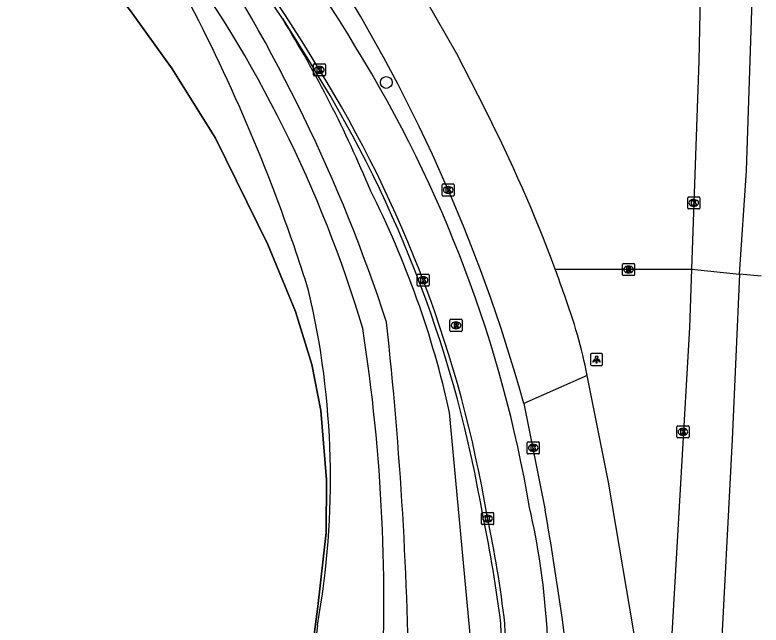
# Model space of a CAD drawing. Extents: x 160732 to 162105, y 387428 to 388479.
# Drawn here: x 162043.3 to 162105.1, y 388140.3 to 388190.9 of the extents above; entities that cross this region are included whole.
import ezdxf

# ---------------------------------------------------------------- set-up
doc = ezdxf.new("R2010")
doc.units = 0
for name, color, linetype in [('IMGEO_Berm_groen', 7, 'Continuous'), ('IMGEO_Boom', 7, 'Continuous'), ('IMGEO_Fietspad_gesloten', 7, 'Continuous'), ('IMGEO_Hek', 7, 'Continuous'), ('IMGEO_Kolk', 7, 'Continuous'), ('IMGEO_Lichtpunt', 7, 'Continuous'), ('IMGEO_Rijbaan_lokaal_open', 7, 'Continuous'), ('IMGEO_Rijbaan_regionaal_gesloten', 7, 'Continuous'), ('IMGEO_Rioolput', 7, 'Continuous'), ('IMGEO_Verkeerseiland_groen', 7, 'Continuous')]:
    doc.layers.add(name, color=color, linetype=linetype)

msp = doc.modelspace()

# ---------------------------------------------------------------- linework, layer by layer
at = {"layer": 'IMGEO_Berm_groen'}
for points in [[(162047.858, 388098.747), (162062.635, 388098.173), (162068.364, 388141.857), (162069.053, 388147.996), (162069.075, 388152.355), (162068.622, 388158.083), (162067.859, 388161.905), (162066.509, 388166.309), (162064.225, 388171.852), (162059.903, 388180.667), (162056.288, 388186.422), (162052.855, 388191.225), (162049.334, 388195.595), (162045.084, 388200.011), (162036.003, 388207.923), (162027.938, 388214.475), (162020.598, 388220.164), (162019.123, 388221.236)], [(162081.778, 388130.938), (162079.284, 388157.937)], [(162068.336, 388140.311), (162063.215, 388098.15), (162063.01, 388096.465), (162060.307, 388088.987)]]:
    msp.add_lwpolyline(points, dxfattribs=at)
for centre, radius, start, end in [((161946.857, 388124.036), 133.764, 18.01596, 33.77554), ((161972.163, 388135.1), 104.276, 16.59203, 36.34612), ((161928.38, 388124.296), 145.941, 18.96585, 28.7583), ((161980.678, 388138.212), 99.628, 22.4885, 31.70735), ((162003.105, 388141.135), 78.01, 12.43784, 26.80898), ((161929.23, 388124.608), 145.035, 17.42586, 18.95825), ((162000.916, 388152.419), 68.498, 349.8191, 13.18436), ((161752.139, 388130.272), 323.835, 0.59917, 6.22874), ((161926.051, 388142.254), 147.788, 356.58963, 8.8051)]:
    msp.add_arc(centre, radius, start, end, dxfattribs=at)
at = {"layer": 'IMGEO_Boom'}
msp.add_circle((162074.04, 388185.278), 0.489, dxfattribs=at)
at = {"layer": 'IMGEO_Fietspad_gesloten'}
for centre, radius, start, end in [((161971.866, 388129.203), 115.798, 30.61987, 51.32168), ((161980.841, 388132.169), 106.582, 9.65667, 31.70548), ((162024.655, 388136.066), 62.833, 4.24332, 12.85664), ((161949.543, 388131.159), 138.104, 359.38235, 3.96781)]:
    msp.add_arc(centre, radius, start, end, dxfattribs=at)
at = {"layer": 'IMGEO_Hek'}
for points in [[(162020.598, 388220.164), (162027.938, 388214.475), (162036.003, 388207.923), (162045.084, 388200.011), (162049.334, 388195.595), (162052.855, 388191.225), (162056.288, 388186.422), (162059.903, 388180.667), (162064.225, 388171.852)], [(162064.225, 388171.852), (162066.509, 388166.309), (162067.859, 388161.905), (162068.622, 388158.083), (162069.075, 388152.355), (162069.053, 388147.996), (162068.364, 388141.857), (162062.635, 388098.173)]]:
    msp.add_lwpolyline(points, dxfattribs=at)
at = {"layer": 'IMGEO_Kolk'}
for p, q in [((162068, 388185.898), (162068, 388186.75)), ((162068.075, 388186.824), (162068.927, 388186.824)), ((162068.488, 388186.604), (162068.513, 388186.604)), ((162069.001, 388186.75), (162069.001, 388185.898)), ((162068.927, 388185.824), (162068.075, 388185.824)), ((162068.511, 388186.044), (162068.486, 388186.044)), ((162078.669, 388175.943), (162078.669, 388176.795)), ((162078.744, 388176.869), (162079.596, 388176.869)), ((162079.157, 388176.649), (162079.182, 388176.649)), ((162079.67, 388176.795), (162079.67, 388175.943)), ((162079.596, 388175.869), (162078.744, 388175.869)), ((162079.18, 388176.089), (162079.155, 388176.089)), ((162099.092, 388175.796), (162099.944, 388175.796)), ((162099.017, 388174.87), (162099.017, 388175.722)), ((162099.505, 388175.576), (162099.53, 388175.576)), ((162100.018, 388175.722), (162100.018, 388174.87)), ((162099.944, 388174.796), (162099.092, 388174.796)), ((162099.528, 388175.016), (162099.503, 388175.016)), ((162076.594, 388168.468), (162076.594, 388169.32)), ((162076.669, 388169.394), (162077.521, 388169.394)), ((162077.082, 388169.174), (162077.107, 388169.174)), ((162077.595, 388169.32), (162077.595, 388168.468)), ((162077.521, 388168.394), (162076.669, 388168.394)), ((162077.105, 388168.614), (162077.08, 388168.614)), ((162098.12, 388155.899), (162098.12, 388156.751)), ((162098.195, 388156.825), (162099.047, 388156.825)), ((162098.608, 388156.605), (162098.633, 388156.605)), ((162099.121, 388156.751), (162099.121, 388155.899)), ((162098.631, 388156.045), (162098.606, 388156.045)), ((162085.716, 388154.568), (162085.716, 388155.42)), ((162085.791, 388155.494), (162086.643, 388155.494)), ((162086.717, 388155.42), (162086.717, 388154.568)), ((162099.047, 388155.825), (162098.195, 388155.825)), ((162086.204, 388155.274), (162086.229, 388155.274)), ((162086.643, 388154.494), (162085.791, 388154.494)), ((162086.227, 388154.714), (162086.202, 388154.714)), ((162081.936, 388148.709), (162081.936, 388149.561)), ((162082.011, 388149.635), (162082.863, 388149.635)), ((162082.424, 388149.415), (162082.449, 388149.415)), ((162082.937, 388149.561), (162082.937, 388148.709)), ((162082.863, 388148.635), (162082.011, 388148.635)), ((162082.447, 388148.855), (162082.422, 388148.855))]:
    msp.add_line(p, q, dxfattribs=at)
for points in [[(162068, 388185.898), (162068, 388186.75)], [(162068.075, 388186.824), (162068.927, 388186.824)], [(162068.321, 388186.524), (162068.444, 388186.524), (162068.444, 388186.373), (162068.574, 388186.524), (162068.738, 388186.524), (162068.592, 388186.373), (162068.745, 388186.124), (162068.593, 388186.124), (162068.508, 388186.288), (162068.444, 388186.221), (162068.444, 388186.124), (162068.321, 388186.124), (162068.321, 388186.524)], [(162069.001, 388186.75), (162069.001, 388185.898)], [(162068.927, 388185.824), (162068.075, 388185.824)], [(162078.669, 388175.943), (162078.669, 388176.795)], [(162078.744, 388176.869), (162079.596, 388176.869)], [(162078.99, 388176.569), (162079.113, 388176.569), (162079.113, 388176.418), (162079.243, 388176.569), (162079.407, 388176.569), (162079.261, 388176.418), (162079.414, 388176.169), (162079.262, 388176.169), (162079.177, 388176.333), (162079.113, 388176.266), (162079.113, 388176.169), (162078.99, 388176.169), (162078.99, 388176.569)], [(162079.67, 388176.795), (162079.67, 388175.943)], [(162079.596, 388175.869), (162078.744, 388175.869)], [(162099.092, 388175.796), (162099.944, 388175.796)], [(162099.017, 388174.87), (162099.017, 388175.722)], [(162099.338, 388175.496), (162099.461, 388175.496), (162099.461, 388175.345), (162099.591, 388175.496), (162099.755, 388175.496), (162099.609, 388175.345), (162099.762, 388175.096), (162099.61, 388175.096), (162099.525, 388175.26), (162099.461, 388175.193), (162099.461, 388175.096), (162099.338, 388175.096), (162099.338, 388175.496)], [(162100.018, 388175.722), (162100.018, 388174.87)], [(162099.944, 388174.796), (162099.092, 388174.796)], [(162076.594, 388168.468), (162076.594, 388169.32)], [(162076.669, 388169.394), (162077.521, 388169.394)], [(162076.915, 388169.094), (162077.038, 388169.094), (162077.038, 388168.943), (162077.168, 388169.094), (162077.332, 388169.094), (162077.186, 388168.943), (162077.339, 388168.694), (162077.187, 388168.694), (162077.102, 388168.858), (162077.038, 388168.791), (162077.038, 388168.694), (162076.915, 388168.694), (162076.915, 388169.094)], [(162077.595, 388169.32), (162077.595, 388168.468)], [(162077.521, 388168.394), (162076.669, 388168.394)], [(162098.12, 388155.899), (162098.12, 388156.751)], [(162098.195, 388156.825), (162099.047, 388156.825)], [(162099.121, 388156.751), (162099.121, 388155.899)], [(162098.441, 388156.525), (162098.564, 388156.525), (162098.564, 388156.374), (162098.694, 388156.525), (162098.858, 388156.525), (162098.712, 388156.374), (162098.865, 388156.125), (162098.713, 388156.125), (162098.628, 388156.289), (162098.564, 388156.222), (162098.564, 388156.125), (162098.441, 388156.125), (162098.441, 388156.525)], [(162085.716, 388154.568), (162085.716, 388155.42)], [(162085.791, 388155.494), (162086.643, 388155.494)], [(162086.717, 388155.42), (162086.717, 388154.568)], [(162099.047, 388155.825), (162098.195, 388155.825)], [(162086.037, 388155.194), (162086.16, 388155.194), (162086.16, 388155.043), (162086.29, 388155.194), (162086.454, 388155.194), (162086.308, 388155.043), (162086.461, 388154.794), (162086.309, 388154.794), (162086.224, 388154.958), (162086.16, 388154.891), (162086.16, 388154.794), (162086.037, 388154.794), (162086.037, 388155.194)], [(162086.643, 388154.494), (162085.791, 388154.494)], [(162081.936, 388148.709), (162081.936, 388149.561)], [(162082.011, 388149.635), (162082.863, 388149.635)], [(162082.257, 388149.335), (162082.38, 388149.335), (162082.38, 388149.184), (162082.51, 388149.335), (162082.674, 388149.335), (162082.528, 388149.184), (162082.681, 388148.935), (162082.529, 388148.935), (162082.444, 388149.099), (162082.38, 388149.032), (162082.38, 388148.935), (162082.257, 388148.935), (162082.257, 388149.335)], [(162082.937, 388149.561), (162082.937, 388148.709)], [(162082.863, 388148.635), (162082.011, 388148.635)]]:
    msp.add_lwpolyline(points, dxfattribs=at)
for centre, start, end in [((162068.077, 388186.748), 91.55205, 178.44795), ((162068.077, 388186.748), 91.55205, 178.44795), ((162068.925, 388186.748), 1.55205, 88.44795), ((162068.925, 388186.748), 1.55205, 88.44795), ((162068.077, 388185.9), 181.55205, 268.44795), ((162068.077, 388185.9), 181.55205, 268.44795), ((162068.925, 388185.9), 271.55205, 358.44795), ((162068.925, 388185.9), 271.55205, 358.44795), ((162078.746, 388176.793), 91.55205, 178.44795), ((162078.746, 388176.793), 91.55205, 178.44795), ((162079.594, 388176.793), 1.55205, 88.44795), ((162079.594, 388176.793), 1.55205, 88.44795), ((162078.746, 388175.945), 181.55205, 268.44795), ((162078.746, 388175.945), 181.55205, 268.44795), ((162079.594, 388175.945), 271.55205, 358.44795), ((162079.594, 388175.945), 271.55205, 358.44795), ((162099.094, 388175.72), 91.55205, 178.44795), ((162099.094, 388175.72), 91.55205, 178.44795), ((162099.942, 388175.72), 1.55205, 88.44795), ((162099.942, 388175.72), 1.55205, 88.44795), ((162099.094, 388174.872), 181.55205, 268.44795), ((162099.094, 388174.872), 181.55205, 268.44795), ((162099.942, 388174.872), 271.55205, 358.44795), ((162099.942, 388174.872), 271.55205, 358.44795), ((162076.671, 388169.318), 91.55205, 178.44795), ((162076.671, 388169.318), 91.55205, 178.44795), ((162077.519, 388169.318), 1.55205, 88.44795), ((162077.519, 388169.318), 1.55205, 88.44795), ((162076.671, 388168.47), 181.55205, 268.44795), ((162076.671, 388168.47), 181.55205, 268.44795), ((162077.519, 388168.47), 271.55205, 358.44795), ((162077.519, 388168.47), 271.55205, 358.44795), ((162098.197, 388156.749), 91.55205, 178.44795), ((162098.197, 388156.749), 91.55205, 178.44795), ((162099.045, 388156.749), 1.55205, 88.44795), ((162099.045, 388156.749), 1.55205, 88.44795), ((162085.793, 388155.418), 91.55205, 178.44795), ((162085.793, 388155.418), 91.55205, 178.44795), ((162086.641, 388155.418), 1.55205, 88.44795), ((162086.641, 388155.418), 1.55205, 88.44795), ((162098.197, 388155.901), 181.55205, 268.44795), ((162098.197, 388155.901), 181.55205, 268.44795), ((162099.045, 388155.901), 271.55205, 358.44795), ((162099.045, 388155.901), 271.55205, 358.44795), ((162085.793, 388154.57), 181.55205, 268.44795), ((162085.793, 388154.57), 181.55205, 268.44795), ((162086.641, 388154.57), 271.55205, 358.44795), ((162086.641, 388154.57), 271.55205, 358.44795), ((162082.013, 388149.559), 91.55205, 178.44795), ((162082.013, 388149.559), 91.55205, 178.44795), ((162082.861, 388149.559), 1.55205, 88.44795), ((162082.861, 388149.559), 1.55205, 88.44795), ((162082.013, 388148.711), 181.55205, 268.44795), ((162082.013, 388148.711), 181.55205, 268.44795), ((162082.861, 388148.711), 271.55205, 358.44795), ((162082.861, 388148.711), 271.55205, 358.44795)]:
    msp.add_arc(centre, 0.0765, start, end, dxfattribs=at)
for centre, major_axis, ratio, start_param, end_param in [((162068.487, 388186.324), (-0.387, 0.002), 0.722429, 4.712389, 7.853982), ((162068.512, 388186.324), (-0.39, 0.002), 0.717154, 1.570796, 4.712389), ((162079.156, 388176.369), (-0.387, 0.002), 0.722429, 4.712389, 7.853982), ((162079.181, 388176.369), (-0.39, 0.002), 0.717154, 1.570796, 4.712389), ((162099.504, 388175.296), (-0.387, 0.002), 0.722429, 4.712389, 7.853982), ((162099.529, 388175.296), (-0.39, 0.002), 0.717154, 1.570796, 4.712389), ((162077.081, 388168.894), (-0.387, 0.002), 0.722429, 4.712389, 7.853982), ((162077.106, 388168.894), (-0.39, 0.002), 0.717154, 1.570796, 4.712389), ((162098.607, 388156.325), (-0.387, 0.002), 0.722429, 4.712389, 7.853982), ((162098.632, 388156.325), (-0.39, 0.002), 0.717154, 1.570796, 4.712389), ((162086.203, 388154.994), (-0.387, 0.002), 0.722429, 4.712389, 7.853982), ((162086.228, 388154.994), (-0.39, 0.002), 0.717154, 1.570796, 4.712389), ((162082.423, 388149.135), (-0.387, 0.002), 0.722429, 4.712389, 7.853982), ((162082.448, 388149.135), (-0.39, 0.002), 0.717154, 1.570796, 4.712389)]:
    msp.add_ellipse(centre, major_axis=major_axis, ratio=ratio, start_param=start_param, end_param=end_param, dxfattribs=at)
at = {"layer": 'IMGEO_Lichtpunt'}
for p, q in [((162091.864, 388162.811), (162091.056, 388162.811)), ((162091.864, 388162.811), (162091.056, 388162.811)), ((162090.962, 388162.716), (162090.962, 388161.909)), ((162090.962, 388162.716), (162090.962, 388161.909)), ((162091.958, 388161.909), (162091.958, 388162.716)), ((162091.958, 388161.909), (162091.958, 388162.716)), ((162091.056, 388161.815), (162091.864, 388161.815)), ((162091.056, 388161.815), (162091.864, 388161.815))]:
    msp.add_line(p, q, dxfattribs=at)
for points in [[(162091.336, 388162.38), (162091.375, 388162.352), (162091.187, 388162.09), (162091.149, 388162.117), (162091.336, 388162.38)], [(162091.438, 388162.332), (162091.485, 388162.332), (162091.485, 388162.01), (162091.438, 388162.01), (162091.438, 388162.332)], [(162091.548, 388162.352), (162091.586, 388162.379), (162091.773, 388162.117), (162091.734, 388162.089), (162091.548, 388162.352)]]:
    msp.add_lwpolyline(points, dxfattribs=at)
msp.add_circle((162091.461, 388162.514), 0.0994, dxfattribs=at)
for centre, start, end in [((162091.056, 388162.716), 90, 180), ((162091.056, 388162.716), 90, 180), ((162091.864, 388162.716), 0, 90), ((162091.864, 388162.716), 0, 90), ((162091.056, 388161.909), 180, 270), ((162091.056, 388161.909), 180, 270), ((162091.864, 388161.909), 270, 0), ((162091.864, 388161.909), 270, 360)]:
    msp.add_arc(centre, 0.0946, start, end, dxfattribs=at)
at = {"layer": 'IMGEO_Rijbaan_lokaal_open'}
for points in [[(162065.436, 388190.574), (162068.09, 388186.333)], [(162082.391, 388149.356), (162082.053, 388149.287)]]:
    msp.add_lwpolyline(points, dxfattribs=at)
for centre, radius, start, end in [((161971.136, 388128.616), 112.833, 33.30598, 51.48188), ((161970.922, 388128.461), 113.443, 30.7641, 51.43455), ((161981.014, 388132.359), 102.448, 9.51111, 31.79273), ((161981.078, 388132.385), 102.725, 9.5094, 31.78082), ((161982.617, 388128.168), 101.654, 6.91291, 11.99082), ((161992.143, 388129.904), 92.32, 6.54455, 12.16362), ((161895.116, 388131.341), 188.634, 359.41568, 2.75365), ((161939.43, 388132.05), 144.675, 358.96293, 3.31922)]:
    msp.add_arc(centre, radius, start, end, dxfattribs=at)
at = {"layer": 'IMGEO_Rijbaan_regionaal_gesloten'}
for points in [[(162103.309, 388169.403), (162103.885, 388177.945), (162104.921, 388209.567), (162104.508, 388250.086), (162103.536, 388284.211), (162099.841, 388334.182), (162097.509, 388357.904), (162095.224, 388382.507), (162092.114, 388406.229), (162089.198, 388427.812), (162085.692, 388448.666), (162085.484, 388449.904), (162082.482, 388466.983), (162080.416, 388477.931)], [(162092.627, 388362.174), (162093.383, 388355.878), (162096.336, 388320.562), (162098.069, 388295.222), (162099.433, 388266.403), (162099.909, 388250), (162100.408, 388232.804), (162100.415, 388216.548), (162099.983, 388204.631), (162100.151, 388197.8), (162099.935, 388187.065), (162099.321, 388169.797)], [(162077.301, 388192.186), (162079.847, 388187.691), (162082.198, 388183.09)], [(162099.321, 388169.797), (162099.15, 388164.97), (162097.309, 388132.861), (162096.377, 388132.747)], [(162099.321, 388169.797), (162103.309, 388169.403)], [(162103.309, 388169.403), (162102.689, 388155.69), (162101.662, 388136.146), (162101.302, 388131.757), (162098.908, 388102.566), (162095.805, 388069.687), (162091.827, 388031.91), (162088.548, 388000.43), (162075.797, 387888.723), (162075.77, 387888.477), (162054.224, 387693.741), (162053.173, 387684.484)], [(162105.092, 388169.227), (162103.309, 388169.403)], [(162090.697, 388160.994), (162085.442, 388158.685)], [(162096.377, 388132.747), (162095.445, 388132.634), (162094.85, 388137.967), (162092.453, 388152.149), (162090.697, 388160.994)], [(162085.442, 388158.685), (162087.197, 388149.827)]]:
    msp.add_lwpolyline(points, dxfattribs=at)
for centre, radius, start, end in [((161953.136, 388121.713), 137.374, 15.61279, 32.87514), ((161974.011, 388127.657), 121.562, 20.28299, 27.12988), ((161977.917, 388129.051), 117.415, 19.2081, 20.30526), ((162045.087, 388151.635), 46.56, 11.59584, 20.15911), ((161853.343, 388108.145), 237.54, 6.56948, 10.10634)]:
    msp.add_arc(centre, radius, start, end, dxfattribs=at)
at = {"layer": 'IMGEO_Rioolput'}
for p, q in [((162093.615, 388169.349), (162093.615, 388170.201)), ((162093.69, 388170.275), (162094.542, 388170.275)), ((162094.616, 388170.201), (162094.616, 388169.349)), ((162094.103, 388170.055), (162094.128, 388170.055)), ((162094.542, 388169.275), (162093.69, 388169.275)), ((162094.126, 388169.495), (162094.101, 388169.495)), ((162079.317, 388164.727), (162079.317, 388165.579)), ((162079.392, 388165.653), (162080.244, 388165.653)), ((162079.805, 388165.433), (162079.83, 388165.433)), ((162080.318, 388165.579), (162080.318, 388164.727)), ((162080.244, 388164.653), (162079.392, 388164.653)), ((162079.828, 388164.873), (162079.803, 388164.873))]:
    msp.add_line(p, q, dxfattribs=at)
for points in [[(162093.615, 388169.349), (162093.615, 388170.201)], [(162093.69, 388170.275), (162094.542, 388170.275)], [(162094.616, 388170.201), (162094.616, 388169.349)], [(162094.204, 388169.973), (162093.952, 388169.975), (162093.952, 388169.575)], [(162093.952, 388169.575), (162094.076, 388169.575), (162094.076, 388169.737), (162094.087, 388169.737)], [(162094.13, 388169.894), (162094.076, 388169.894), (162094.076, 388169.813)], [(162094.076, 388169.813), (162094.128, 388169.813)], [(162094.134, 388169.708), (162094.205, 388169.575), (162094.345, 388169.575), (162094.28, 388169.701)], [(162094.542, 388169.275), (162093.69, 388169.275)], [(162079.317, 388164.727), (162079.317, 388165.579)], [(162079.392, 388165.653), (162080.244, 388165.653)], [(162079.906, 388165.351), (162079.654, 388165.353), (162079.654, 388164.953)], [(162079.832, 388165.272), (162079.778, 388165.272), (162079.778, 388165.191)], [(162080.318, 388165.579), (162080.318, 388164.727)], [(162080.244, 388164.653), (162079.392, 388164.653)], [(162079.654, 388164.953), (162079.778, 388164.953), (162079.778, 388165.115), (162079.789, 388165.115)], [(162079.778, 388165.191), (162079.83, 388165.191)], [(162079.836, 388165.086), (162079.907, 388164.953), (162080.047, 388164.953), (162079.982, 388165.079)]]:
    msp.add_lwpolyline(points, dxfattribs=at)
for centre, radius, start, end in [((162093.692, 388170.199), 0.0765, 91.55205, 178.44795), ((162093.692, 388170.199), 0.0765, 91.55205, 178.44795), ((162094.54, 388170.199), 0.0765, 1.55205, 88.44795), ((162094.54, 388170.199), 0.0765, 1.55205, 88.44795), ((162094.086, 388169.684), 0.0533, 26.02933, 88.69889), ((162094.112, 388170.002), 0.19, 274.7715, 282.96867), ((162094.136, 388169.798), 0.0964, 77.00612, 93.18647), ((162094.15, 388169.855), 0.0378, 276.66336, 79.67722), ((162094.203, 388169.863), 0.109, 350.36119, 89.41601), ((162094.201, 388169.863), 0.112, 277.58423, 350.98172), ((162094.185, 388169.648), 0.108, 29.51342, 73.79051), ((162093.692, 388169.351), 0.0765, 181.55205, 268.44795), ((162093.692, 388169.351), 0.0765, 181.55205, 268.44795), ((162094.54, 388169.351), 0.0765, 271.55205, 358.44795), ((162094.54, 388169.351), 0.0765, 271.55205, 358.44795), ((162079.394, 388165.577), 0.0765, 91.55205, 178.44795), ((162079.394, 388165.577), 0.0765, 91.55205, 178.44795), ((162079.838, 388165.176), 0.0964, 77.00612, 93.18647), ((162079.852, 388165.233), 0.0378, 276.66336, 79.67722), ((162079.905, 388165.241), 0.109, 350.36119, 89.41601), ((162080.242, 388165.577), 0.0765, 1.55205, 88.44795), ((162080.242, 388165.577), 0.0765, 1.55205, 88.44795), ((162079.394, 388164.729), 0.0765, 181.55205, 268.44795), ((162079.394, 388164.729), 0.0765, 181.55205, 268.44795), ((162079.788, 388165.062), 0.0533, 26.02933, 88.69889), ((162079.814, 388165.38), 0.19, 274.7715, 282.96867), ((162079.903, 388165.241), 0.112, 277.58423, 350.98172), ((162079.887, 388165.026), 0.108, 29.51342, 73.79051), ((162080.242, 388164.729), 0.0765, 271.55205, 358.44795), ((162080.242, 388164.729), 0.0765, 271.55205, 358.44795)]:
    msp.add_arc(centre, radius, start, end, dxfattribs=at)
for centre, major_axis, ratio, start_param, end_param in [((162094.102, 388169.775), (-0.387, 0.002), 0.722429, 4.712389, 7.853982), ((162094.127, 388169.775), (-0.39, 0.002), 0.717154, 1.570796, 4.712389), ((162079.804, 388165.153), (-0.387, 0.002), 0.722429, 4.712389, 7.853982), ((162079.829, 388165.153), (-0.39, 0.002), 0.717154, 1.570796, 4.712389)]:
    msp.add_ellipse(centre, major_axis=major_axis, ratio=ratio, start_param=start_param, end_param=end_param, dxfattribs=at)
at = {"layer": 'IMGEO_Verkeerseiland_groen'}
msp.add_lwpolyline([(162088.035, 388169.797), (162099.321, 388169.797)], dxfattribs=at)

doc.saveas('drawing.dxf')
